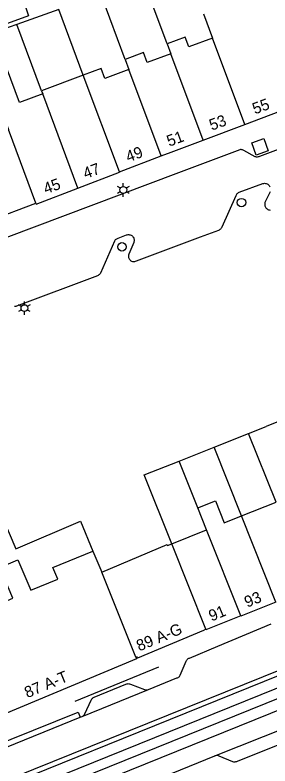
# Model space of a CAD drawing. Extents: x 122462 to 123306, y 485548 to 486417.
# Drawn here: x 122633.7 to 122667.6, y 485673.5 to 485773.2 of the extents above; entities that cross this region are included whole.
import ezdxf

# ---------------------------------------------------------------- set-up
doc = ezdxf.new("R2010")
doc.units = 0
for name, color, linetype in [('Level 1', 7, 'Continuous'), ('Level 17', 7, 'Continuous'), ('Level 19', 7, 'Continuous'), ('Level 2', 7, 'Continuous'), ('Level 26', 7, 'Continuous'), ('Level 37', 7, 'Continuous'), ('Level 4', 7, 'Continuous'), ('Level 42', 7, 'Continuous'), ('Level 50', 7, 'Continuous'), ('Level 53', 7, 'Continuous'), ('Level 58', 7, 'Continuous')]:
    doc.layers.add(name, color=color, linetype=linetype)

msp = doc.modelspace()

# ---------------------------------------------------------------- linework, layer by layer
at = {"layer": 'Level 1'}
for p, q in [((122658.738, 485773.321), (122659.941, 485770.104)), ((122653.902, 485769.353), (122654.395, 485768.032)), ((122648.331, 485767.273), (122648.825, 485765.952)), ((122642.756, 485765.191), (122637.214, 485763.121)), ((122637.214, 485763.121), (122637.375, 485762.692)), ((122664.219, 485758.64), (122675.309, 485762.86)), ((122658.678, 485756.569), (122664.219, 485758.64)), ((122647.556, 485752.339), (122653.119, 485754.455)), ((122659.154, 485704.808), (122657.991, 485707.73)), ((122663.799, 485706.658), (122668.371, 485708.478)), ((122654.509, 485702.959), (122659.154, 485704.808)), ((122644.05, 485702), (122645.227, 485699.208))]:
    msp.add_line(p, q, dxfattribs=at)
for points in [[(122659.941, 485770.104), (122656.787, 485768.926), (122656.294, 485770.246), (122653.902, 485769.353)], [(122654.395, 485768.032), (122651.268, 485766.864), (122650.775, 485768.185), (122648.331, 485767.273)], [(122637.375, 485762.692), (122634.303, 485761.544), (122632.561, 485766.211), (122630.086, 485765.287), (122632.813, 485757.981)], [(122648.825, 485765.952), (122645.625, 485764.757), (122645.131, 485766.078), (122642.756, 485765.191)], [(122653.119, 485754.455), (122654.451, 485754.962), (122658.678, 485756.569)], [(122642.049, 485750.189), (122647.57, 485752.299), (122647.556, 485752.339)], [(122636.459, 485748.209), (122636.52, 485748.056), (122642.049, 485750.189)], [(122630.304, 485745.99), (122630.34, 485745.89), (122636.459, 485748.209)], [(122657.991, 485707.73), (122660.318, 485708.657), (122661.482, 485705.735), (122663.799, 485706.658)], [(122645.227, 485699.208), (122653.886, 485702.851), (122653.94, 485702.722), (122654.509, 485702.959)], [(122623.814, 485693.583), (122629.171, 485695.754), (122629.831, 485694.22), (122633.394, 485695.754), (122631.65, 485699.804), (122634.066, 485700.844), (122635.805, 485696.802), (122639.364, 485698.26), (122638.727, 485699.804), (122644.05, 485702)], [(122668.36, 485695.199), (122663.709, 485693.36), (122663.696, 485693.399)], [(122663.696, 485693.399), (122659.049, 485691.549), (122659.022, 485691.617)], [(122659.022, 485691.617), (122658.735, 485691.471), (122649.981, 485687.786), (122649.903, 485687.971), (122649.737, 485687.901)], [(122649.737, 485687.901), (122649.818, 485687.708), (122629.992, 485679.419), (122629.907, 485679.622), (122629.426, 485679.404)]]:
    msp.add_lwpolyline(points, dxfattribs=at)
at = {"layer": 'Level 17'}
for p, q in [((122669.346, 485719.464), (122667.038, 485718.545)), ((122660.23, 485674.806), (122705.834, 485692.97)), ((122641.693, 485682.093), (122652.798, 485686.618)), ((122642.634, 485680.042), (122651.412, 485683.608)), ((122630.447, 485675.12), (122642.346, 485679.927)), ((122642.346, 485679.927), (122642.634, 485680.042)), ((122652.311, 485671.603), (122660.23, 485674.806))]:
    msp.add_line(p, q, dxfattribs=at)
for points in [[(122682.355, 485760.425), (122666.167, 485754.389), (122666.075, 485754.351), (122665.979, 485754.326), (122665.88, 485754.314), (122665.78, 485754.315), (122665.682, 485754.329), (122665.586, 485754.356), (122664.103, 485755.196), (122664.017, 485755.238), (122663.927, 485755.269), (122663.834, 485755.289), (122663.739, 485755.296), (122663.644, 485755.292), (122663.55, 485755.276), (122655.401, 485752.212), (122594.436, 485729.289)], [(122645.027, 485738.846), (122645.08, 485738.933), (122646.937, 485743.179), (122646.988, 485743.264), (122647.05, 485743.342), (122647.122, 485743.41), (122647.203, 485743.468), (122647.291, 485743.515), (122647.384, 485743.549), (122648.499, 485743.975), (122648.6, 485744.004), (122648.704, 485744.018), (122648.808, 485744.019), (122648.912, 485744.005), (122649.013, 485743.977), (122649.11, 485743.936), (122649.2, 485743.881), (122649.281, 485743.816), (122649.353, 485743.739), (122649.414, 485743.654), (122649.462, 485743.561), (122649.498, 485743.462), (122649.52, 485743.36), (122649.527, 485743.255), (122649.521, 485743.151), (122649.5, 485743.048), (122649.465, 485742.949), (122648.806, 485741.4), (122648.778, 485741.297), (122648.765, 485741.19), (122648.769, 485741.083), (122648.788, 485740.977), (122648.822, 485740.876), (122648.871, 485740.78), (122648.934, 485740.693), (122649.009, 485740.617), (122649.094, 485740.552), (122649.188, 485740.5), (122649.289, 485740.463), (122649.394, 485740.441), (122649.501, 485740.435), (122649.608, 485740.445), (122649.712, 485740.47), (122649.811, 485740.511), (122658.341, 485743.707), (122660.79, 485744.624), (122660.877, 485744.668), (122660.958, 485744.722), (122661.032, 485744.786), (122661.098, 485744.858), (122661.154, 485744.938), (122661.2, 485745.024), (122663.053, 485749.215), (122663.099, 485749.306), (122663.157, 485749.391), (122663.226, 485749.466), (122663.305, 485749.531), (122663.392, 485749.585), (122663.486, 485749.626), (122666.628, 485750.797), (122666.738, 485750.82), (122666.851, 485750.827), (122666.963, 485750.819), (122667.073, 485750.794), (122667.179, 485750.755), (122667.278, 485750.7), (122667.368, 485750.633), (122667.448, 485750.553), (122667.516, 485750.463), (122667.57, 485750.364)], [(122667.575, 485749.707), (122666.928, 485748.36), (122666.893, 485748.261), (122666.872, 485748.158), (122666.865, 485748.053), (122666.872, 485747.947), (122666.893, 485747.844), (122666.928, 485747.745), (122666.976, 485747.651), (122667.036, 485747.565), (122667.107, 485747.487), (122667.188, 485747.42), (122667.277, 485747.364), (122667.373, 485747.321), (122667.474, 485747.291), (122667.578, 485747.275)], [(122633.623, 485734.523), (122633.731, 485734.516), (122633.84, 485734.524), (122633.946, 485734.547), (122644.703, 485738.606), (122644.797, 485738.646), (122644.884, 485738.701), (122644.961, 485738.768), (122645.027, 485738.846)], [(122709.48, 485702.109), (122709.528, 485702.192), (122709.561, 485702.281), (122709.581, 485702.375), (122709.585, 485702.47), (122709.574, 485702.565), (122709.548, 485702.657), (122709.508, 485702.744), (122709.454, 485702.823), (122709.389, 485702.893), (122709.313, 485702.952), (122709.23, 485702.998), (122709.14, 485703.03), (122709.046, 485703.047), (122708.95, 485703.049), (122704.34, 485700.629), (122693.14, 485695.979), (122669.178, 485686.34), (122636.16, 485672.989), (122614.01, 485664.019), (122548.688, 485637.731), (122544.761, 485636.151)], [(122651.412, 485683.608), (122655.19, 485685.157), (122655.273, 485685.173), (122655.353, 485685.204), (122655.426, 485685.247), (122655.49, 485685.303), (122655.544, 485685.369), (122655.586, 485685.443), (122655.614, 485685.523), (122656.427, 485687.371), (122656.46, 485687.454), (122656.504, 485687.531), (122656.557, 485687.602), (122656.621, 485687.664), (122656.692, 485687.718), (122656.769, 485687.761), (122656.852, 485687.793), (122660.646, 485689.393), (122667.737, 485692.344)], [(122704.376, 485690.573), (122663.22, 485674.061), (122663.111, 485674.022), (122662.997, 485673.998), (122662.881, 485673.988), (122662.765, 485673.994), (122662.651, 485674.014), (122660.795, 485674.786), (122660.705, 485674.821), (122660.611, 485674.844), (122660.514, 485674.854), (122660.418, 485674.851), (122660.322, 485674.835), (122660.23, 485674.806)], [(122642.634, 485680.042), (122642.714, 485680.091), (122642.787, 485680.15), (122642.851, 485680.219), (122642.905, 485680.296), (122642.948, 485680.38), (122643.813, 485682.21), (122643.856, 485682.294), (122643.909, 485682.373), (122643.971, 485682.445), (122644.041, 485682.509), (122644.118, 485682.564), (122644.202, 485682.609), (122648.438, 485684.329), (122648.531, 485684.365), (122648.627, 485684.388), (122648.726, 485684.397), (122648.825, 485684.393), (122648.923, 485684.375), (122649.017, 485684.343), (122650.877, 485683.614), (122650.982, 485683.584), (122651.09, 485683.567), (122651.199, 485683.566), (122651.307, 485683.58), (122651.412, 485683.608)], [(122630.447, 485675.12), (122630.175, 485675.821), (122642.067, 485680.615), (122642.346, 485679.927)]]:
    msp.add_lwpolyline(points, dxfattribs=at)
at = {"layer": 'Level 19'}
for p, q in [((122653.902, 485769.353), (122650.704, 485777.923)), ((122648.331, 485767.273), (122645.103, 485775.921)), ((122639.497, 485773.916), (122633.925, 485771.925)), ((122642.756, 485765.191), (122639.497, 485773.916)), ((122633.925, 485771.925), (122631.898, 485771.2)), ((122637.214, 485763.121), (122633.925, 485771.925)), ((122660.157, 485715.805), (122664.729, 485717.626)), ((122664.729, 485717.626), (122667.038, 485718.545)), ((122668.371, 485708.478), (122664.729, 485717.626)), ((122655.512, 485713.956), (122660.157, 485715.805)), ((122663.799, 485706.658), (122660.157, 485715.805)), ((122657.991, 485707.73), (122655.512, 485713.956))]:
    msp.add_line(p, q, dxfattribs=at)
msp.add_lwpolyline([(122654.509, 485702.959), (122650.867, 485712.106), (122655.512, 485713.956)], dxfattribs=at)
at = {"layer": 'Level 2'}
msp.add_lwpolyline([(122630.957, 485773.953), (122634.725, 485775.3), (122635.498, 485773.037), (122631.731, 485771.69)], dxfattribs=at)
at = {"layer": 'Level 26'}
msp.add_lwpolyline([(122632.178, 485706.158), (122633.795, 485702.317), (122642.4, 485705.949), (122644.05, 485702)], dxfattribs=at)
at = {"layer": 'Level 37'}
for points in [[(122831.695, 485753.286), (122749.349, 485719.414), (122746.888, 485718.394), (122744.433, 485717.362), (122741.982, 485716.318), (122739.537, 485715.262), (122737.097, 485714.193), (122734.663, 485713.112), (122732.234, 485712.019), (122729.811, 485710.913), (122727.393, 485709.796), (122725.051, 485708.714), (122722.702, 485707.646), (122720.348, 485706.592), (122717.987, 485705.55), (122715.621, 485704.523), (122713.249, 485703.509), (122710.871, 485702.509), (122708.487, 485701.522), (122706.098, 485700.549), (122540.465, 485633.647), (122497.591, 485615.701), (122462.03, 485601.437)], [(122832.259, 485751.918), (122749.912, 485718.045), (122747.458, 485717.028), (122745.009, 485715.999), (122742.566, 485714.958), (122740.128, 485713.905), (122737.695, 485712.839), (122735.267, 485711.761), (122732.845, 485710.671), (122730.428, 485709.568), (122728.017, 485708.454), (122725.667, 485707.369), (122723.311, 485706.297), (122720.949, 485705.239), (122718.581, 485704.195), (122716.207, 485703.164), (122713.827, 485702.146), (122711.441, 485701.143), (122709.049, 485700.153), (122706.652, 485699.177), (122541.028, 485632.278), (122498.152, 485614.332), (122462.03, 485599.841)], [(122462.03, 485598.45), (122499.057, 485613.321), (122548.623, 485633.976), (122706.621, 485697.803), (122708.996, 485698.77), (122711.365, 485699.751), (122713.729, 485700.746), (122716.087, 485701.753), (122718.44, 485702.774), (122720.787, 485703.808), (122723.127, 485704.856), (122725.462, 485705.916), (122727.791, 485706.99), (122730.21, 485708.107), (122732.634, 485709.211), (122735.064, 485710.304), (122737.499, 485711.384), (122739.94, 485712.452), (122742.386, 485713.508), (122744.837, 485714.552), (122747.294, 485715.584), (122749.755, 485716.603), (122832.9, 485750.796)], [(122833.463, 485749.428), (122750.317, 485715.234), (122747.862, 485714.217), (122745.413, 485713.189), (122742.969, 485712.148), (122740.53, 485711.095), (122738.096, 485710.029), (122735.667, 485708.952), (122733.244, 485707.863), (122730.827, 485706.761), (122728.414, 485705.648), (122726.078, 485704.571), (122723.735, 485703.506), (122721.387, 485702.455), (122719.033, 485701.418), (122716.672, 485700.394), (122714.306, 485699.383), (122711.935, 485698.385), (122709.557, 485697.401), (122707.175, 485696.431), (122549.185, 485632.607), (122499.617, 485611.951), (122462.03, 485596.856)]]:
    msp.add_lwpolyline(points, dxfattribs=at)
at = {"layer": 'Level 4'}
for p, q in [((122664.219, 485758.64), (122659.941, 485770.104)), ((122658.678, 485756.569), (122654.395, 485768.032)), ((122653.119, 485754.455), (122648.825, 485765.952)), ((122647.556, 485752.339), (122642.756, 485765.191)), ((122642.049, 485750.189), (122637.375, 485762.692)), ((122636.459, 485748.209), (122632.813, 485757.981)), ((122668.36, 485695.199), (122663.799, 485706.658)), ((122663.696, 485693.399), (122659.154, 485704.808)), ((122659.022, 485691.617), (122654.509, 485702.959)), ((122649.737, 485687.901), (122645.227, 485699.208))]:
    msp.add_line(p, q, dxfattribs=at)
at = {"layer": 'Level 42'}
msp.add_lwpolyline([(122665.713, 485754.572), (122665.134, 485756.176), (122666.738, 485756.755), (122667.317, 485755.151), (122665.713, 485754.572)], dxfattribs=at)
at = {"layer": 'Level 50'}
for p, q in [((122648.083, 485750.39), (122648.083, 485750.84)), ((122647.693, 485750.165), (122647.303, 485750.39)), ((122647.693, 485749.715), (122647.303, 485749.49)), ((122648.083, 485749.04), (122648.083, 485749.49)), ((122648.862, 485750.39), (122648.472, 485750.165)), ((122648.862, 485749.49), (122648.472, 485749.715)), ((122634.55, 485734.479), (122634.16, 485734.704)), ((122634.94, 485734.704), (122634.94, 485735.154)), ((122635.719, 485734.704), (122635.329, 485734.479)), ((122634.55, 485734.029), (122634.16, 485733.804)), ((122634.94, 485733.354), (122634.94, 485733.804)), ((122635.719, 485733.804), (122635.329, 485734.029))]:
    msp.add_line(p, q, dxfattribs=at)
for centre in [(122648.083, 485749.94), (122634.94, 485734.254)]:
    msp.add_circle(centre, 0.45, dxfattribs=at)
at = {"layer": 'Level 53'}
for centre in [(122663.787, 485748.266), (122647.905, 485742.385)]:
    msp.add_circle(centre, 0.56, dxfattribs=at)

# ---------------------------------------------------------------- texts
at = {"layer": 'Level 58'}
for s, rotation, p in [('55', 20.46363, (122665.562, 485759.963)), ('53', 20.46363, (122659.829, 485757.802)), ('51', 20.46363, (122654.179, 485755.67)), ('49', 20.46363, (122648.735, 485753.599)), ('47', 20.46363, (122643.068, 485751.39)), ('45', 20.46363, (122637.799, 485749.364)), ('93', 22.65559, (122664.537, 485694.469)), ('91', 22.65559, (122659.802, 485692.635)), ('89 A-G', 22.65559, (122650.199, 485688.667)), ('87 A-T', 22.68835, (122635.328, 485682.462))]:
    msp.add_text(s, height=1.5, rotation=rotation, dxfattribs=at).set_placement(p)

doc.saveas('drawing.dxf')
